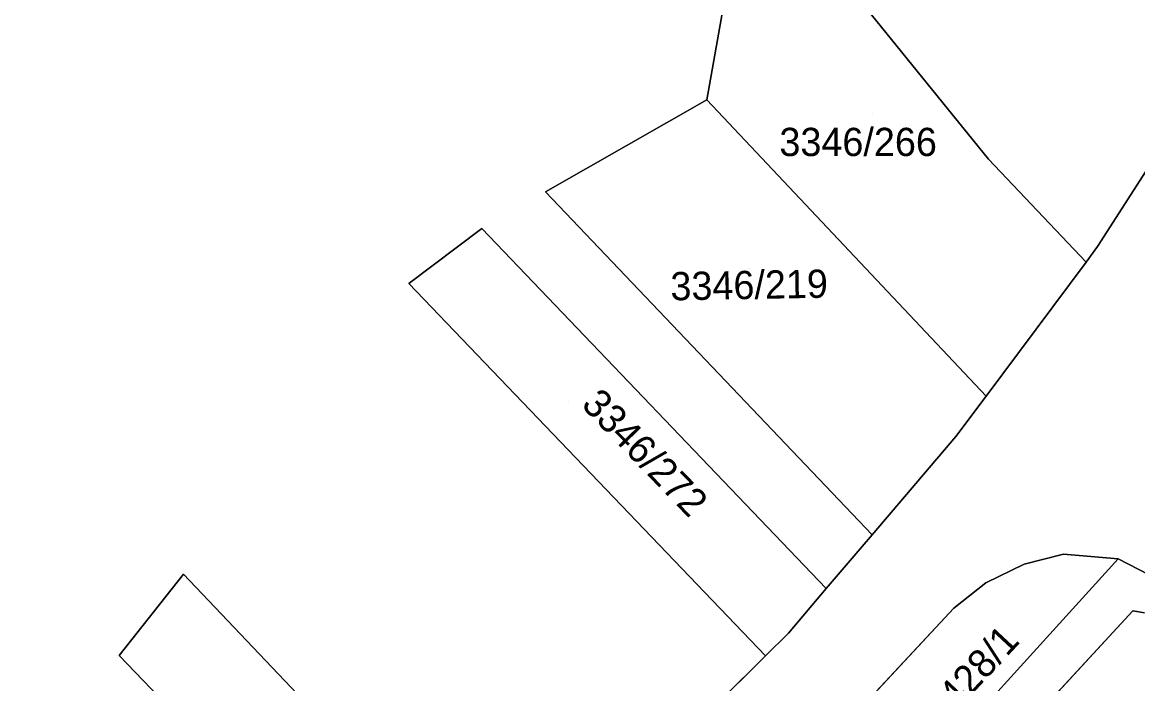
# Model space of a CAD drawing. Extents: x -262715 to -259381, y -1237238 to -1231182.
# Drawn here: x -261952.7 to -261873.7, y -1235549.4 to -1235502.6 of the extents above; entities that cross this region are included whole.
import ezdxf

# ---------------------------------------------------------------- set-up
doc = ezdxf.new("R2010")
doc.units = 0
for name, color, linetype in [('body_kn', 7, 'Continuous'), ('kladpar_druhypozemkov', 7, 'Continuous'), ('kladpar_hranice', 7, 'Continuous'), ('kladpar_parcelnecisla', 7, 'Continuous'), ('kladpar_plochy', 7, 'Continuous')]:
    doc.layers.add(name, color=color, linetype=linetype)

msp = doc.modelspace()

# ---------------------------------------------------------------- linework, layer by layer
at = {"layer": 'body_kn'}
for p, q in [((-261904.18, -1235508.07), (-261904.18, -1235508.07)), ((-261904.18, -1235508.07), (-261904.18, -1235508.07)), ((-261884.23, -1235512.28), (-261884.23, -1235512.28)), ((-261915.61, -1235514.6), (-261915.61, -1235514.6)), ((-261915.61, -1235514.6), (-261915.61, -1235514.6)), ((-261920.11, -1235517.18), (-261920.11, -1235517.18)), ((-261876.49, -1235518.47), (-261876.49, -1235518.47)), ((-261877.31, -1235519.57), (-261877.31, -1235519.57)), ((-261877.31, -1235519.57), (-261877.31, -1235519.57)), ((-261925.29, -1235521.08), (-261925.29, -1235521.08)), ((-261884.39, -1235529.05), (-261884.39, -1235529.05)), ((-261884.39, -1235529.05), (-261884.39, -1235529.05)), ((-261886.53, -1235531.92), (-261886.53, -1235531.92)), ((-261892.46, -1235538.87), (-261892.46, -1235538.87)), ((-261892.46, -1235538.87), (-261892.46, -1235538.87)), ((-261878.9, -1235540.24), (-261878.9, -1235540.24)), ((-261881.69, -1235540.95), (-261881.69, -1235540.95)), ((-261875.04, -1235540.58), (-261875.04, -1235540.58)), ((-261875.04, -1235540.58), (-261875.04, -1235540.58)), ((-261941.24, -1235541.67), (-261941.24, -1235541.67)), ((-261884.4, -1235542.27), (-261884.4, -1235542.27)), ((-261895.71, -1235542.69), (-261895.71, -1235542.69)), ((-261895.71, -1235542.69), (-261895.71, -1235542.69)), ((-261886.67, -1235544.07), (-261886.67, -1235544.07)), ((-261874.01, -1235544.25), (-261874.01, -1235544.25)), ((-261898.39, -1235545.84), (-261898.39, -1235545.84)), ((-261945.79, -1235547.43), (-261945.79, -1235547.43)), ((-261900.02, -1235547.45), (-261900.02, -1235547.45)), ((-261900.02, -1235547.45), (-261900.02, -1235547.45))]:
    msp.add_line(p, q, dxfattribs=at)
at = {"layer": 'kladpar_druhypozemkov'}
for p, q in [((-261892.43, -1235509.02), (-261892.43, -1235509.02)), ((-261901.14, -1235520.01), (-261901.14, -1235520.01)), ((-261913.98, -1235529.41), (-261913.98, -1235529.41)), ((-261886.15, -1235548.26), (-261886.15, -1235548.26))]:
    msp.add_line(p, q, dxfattribs=at)
at = {"layer": 'kladpar_hranice'}
for p, q in [((-261884.39, -1235529.05), (-261904.18, -1235508.07)), ((-261877.31, -1235519.57), (-261884.39, -1235529.05)), ((-261892.46, -1235538.87), (-261895.71, -1235542.69)), ((-261900.02, -1235547.45), (-261918.41, -1235565.69))]:
    msp.add_line(p, q, dxfattribs=at)
for points in [[(-261846.13, -1235482.73), (-261858.58, -1235505.25), (-261866.27, -1235518.41), (-261868.02, -1235522.25), (-261868.52, -1235525.08), (-261868.52, -1235528.61), (-261868.2, -1235531.36), (-261866.87, -1235534.93), (-261872.16, -1235542.06), (-261875.04, -1235540.58), (-261878.9, -1235540.24), (-261881.69, -1235540.95), (-261884.4, -1235542.27), (-261886.67, -1235544.07), (-261901.92, -1235560.42), (-261915.13, -1235573), (-261940.96, -1235597.37), (-261942.88, -1235599.43), (-261944.35, -1235601.85), (-261945.16, -1235605.52), (-261944.62, -1235609.41), (-261950.01, -1235613.48), (-261952.22, -1235611.84), (-261953.84, -1235611.35)], [(-261884.39, -1235529.05), (-261877.31, -1235519.57), (-261876.49, -1235518.47), (-261865.96, -1235502.06), (-261856.84, -1235484.5)], [(-261856.84, -1235484.5), (-261865.96, -1235502.06), (-261876.49, -1235518.47), (-261877.31, -1235519.57)], [(-261877.31, -1235519.57), (-261884.23, -1235512.28), (-261901.19, -1235491.33), (-261904.18, -1235508.07), (-261915.61, -1235514.6), (-261892.46, -1235538.87)], [(-261904.18, -1235508.07), (-261901.19, -1235491.33), (-261884.23, -1235512.28), (-261877.31, -1235519.57)], [(-261915.61, -1235514.6), (-261904.18, -1235508.07), (-261884.39, -1235529.05), (-261886.53, -1235531.92), (-261892.46, -1235538.87), (-261915.61, -1235514.6)], [(-261895.71, -1235542.69), (-261920.11, -1235517.18), (-261925.29, -1235521.08), (-261900.02, -1235547.45)], [(-261900.02, -1235547.45), (-261925.29, -1235521.08), (-261920.11, -1235517.18), (-261895.71, -1235542.69)], [(-261892.46, -1235538.87), (-261886.53, -1235531.92), (-261884.39, -1235529.05)], [(-261927.77, -1235573.74), (-261923.72, -1235570.4), (-261920.41, -1235567.67), (-261918.41, -1235565.69), (-261900.02, -1235547.45), (-261898.39, -1235545.84), (-261895.71, -1235542.69), (-261892.46, -1235538.87)], [(-261875.04, -1235540.58), (-261891.39, -1235558.61), (-261901.92, -1235560.42), (-261886.67, -1235544.07), (-261884.4, -1235542.27), (-261881.69, -1235540.95), (-261878.9, -1235540.24), (-261875.04, -1235540.58)], [(-261873.17, -1235544.4), (-261874.01, -1235544.25), (-261889.55, -1235561.11), (-261892.81, -1235564.51), (-261908.64, -1235579.75), (-261926.23, -1235594.49), (-261944.62, -1235609.41), (-261945.16, -1235605.52), (-261937.65, -1235599.71), (-261928.07, -1235592.06), (-261910.51, -1235577.27), (-261891.39, -1235558.61), (-261875.04, -1235540.58), (-261872.16, -1235542.06)], [(-261918.41, -1235565.69), (-261941.24, -1235541.67), (-261945.79, -1235547.43), (-261923.72, -1235570.4)], [(-261923.72, -1235570.4), (-261945.79, -1235547.43), (-261941.24, -1235541.67), (-261918.41, -1235565.69)], [(-261895.71, -1235542.69), (-261898.39, -1235545.84), (-261900.02, -1235547.45)], [(-261870.18, -1235583.95), (-261867.77, -1235588.19), (-261873.53, -1235591.8), (-261889.72, -1235563.2), (-261889.92, -1235562.14), (-261889.55, -1235561.11), (-261874.01, -1235544.25), (-261873.17, -1235544.4)]]:
    msp.add_lwpolyline(points, dxfattribs=at)
at = {"layer": 'kladpar_plochy'}
for p, q in [((-261876.49, -1235518.47), (-261865.96, -1235502.06)), ((-261877.31, -1235519.57), (-261876.49, -1235518.47)), ((-261884.39, -1235529.05), (-261877.31, -1235519.57)), ((-261886.53, -1235531.92), (-261884.39, -1235529.05)), ((-261892.46, -1235538.87), (-261886.53, -1235531.92)), ((-261895.71, -1235542.69), (-261892.46, -1235538.87)), ((-261878.9, -1235540.24), (-261881.69, -1235540.95)), ((-261875.04, -1235540.58), (-261878.9, -1235540.24)), ((-261881.69, -1235540.95), (-261884.4, -1235542.27)), ((-261872.16, -1235542.06), (-261875.04, -1235540.58)), ((-261884.4, -1235542.27), (-261886.67, -1235544.07)), ((-261898.39, -1235545.84), (-261895.71, -1235542.69)), ((-261886.67, -1235544.07), (-261901.92, -1235560.42)), ((-261889.55, -1235561.11), (-261874.01, -1235544.25)), ((-261874.01, -1235544.25), (-261873.17, -1235544.4)), ((-261900.02, -1235547.45), (-261898.39, -1235545.84)), ((-261918.41, -1235565.69), (-261900.02, -1235547.45))]:
    msp.add_line(p, q, dxfattribs=at)
for points in [[(-261865.96, -1235502.06), (-261876.49, -1235518.47), (-261877.31, -1235519.57), (-261884.23, -1235512.28), (-261901.19, -1235491.33), (-261904.18, -1235508.07), (-261915.61, -1235514.6), (-261892.46, -1235538.87), (-261895.71, -1235542.69), (-261920.11, -1235517.18), (-261925.29, -1235521.08), (-261900.02, -1235547.45), (-261918.41, -1235565.69), (-261941.24, -1235541.67), (-261945.79, -1235547.43), (-261923.72, -1235570.4), (-261927.77, -1235573.74), (-261948.93, -1235551.8), (-261952.45, -1235556.04), (-261931.92, -1235577.16), (-261938.97, -1235582.97), (-261958.58, -1235562.51)], [(-261873.17, -1235544.4), (-261874.01, -1235544.25), (-261889.55, -1235561.11), (-261892.81, -1235564.51), (-261908.64, -1235579.75), (-261926.23, -1235594.49), (-261944.62, -1235609.41), (-261945.16, -1235605.52), (-261937.65, -1235599.71), (-261928.07, -1235592.06), (-261910.51, -1235577.27), (-261891.39, -1235558.61), (-261875.04, -1235540.58), (-261872.16, -1235542.06)]]:
    msp.add_lwpolyline(points, dxfattribs=at)
for points in [[(-261884.39, -1235529.05), (-261904.18, -1235508.07), (-261901.19, -1235491.33), (-261884.23, -1235512.28), (-261877.31, -1235519.57)], [(-261915.61, -1235514.6), (-261904.18, -1235508.07), (-261884.39, -1235529.05), (-261886.53, -1235531.92), (-261892.46, -1235538.87)], [(-261900.02, -1235547.45), (-261925.29, -1235521.08), (-261920.11, -1235517.18), (-261895.71, -1235542.69), (-261898.39, -1235545.84)], [(-261875.04, -1235540.58), (-261891.39, -1235558.61), (-261901.92, -1235560.42), (-261886.67, -1235544.07), (-261884.4, -1235542.27), (-261881.69, -1235540.95), (-261878.9, -1235540.24)], [(-261923.72, -1235570.4), (-261945.79, -1235547.43), (-261941.24, -1235541.67), (-261918.41, -1235565.69), (-261920.41, -1235567.67)]]:
    msp.add_lwpolyline(points, close=True, dxfattribs=at)

# ---------------------------------------------------------------- texts
at = {"layer": 'kladpar_parcelnecisla'}
msp.add_text('3346/266', height=2, dxfattribs=at).set_placement((-261899.033, -1235512.06))
for s, rotation, p in [('3346/219', 1, (-261906.735, -1235522.281)), ('3346/272', 314, (-261913.135, -1235529.731)), ('3428/1', 47, (-261887.507, -1235552.451))]:
    msp.add_text(s, height=2, rotation=rotation, dxfattribs=at).set_placement(p)

doc.saveas('drawing.dxf')
